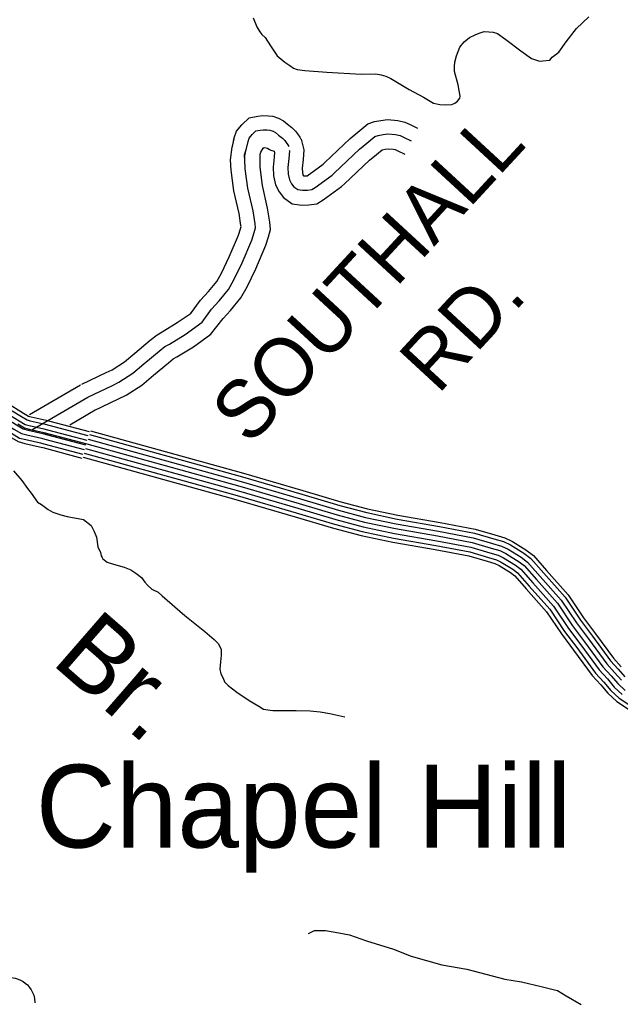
# Model space of a CAD drawing. Extents: x 1551132 to 1791609, y 378168 to 563823.
# Drawn here: x 1596662 to 1600492, y 475757 to 481996 of the extents above; entities that cross this region are included whole.
import ezdxf

# ---------------------------------------------------------------- set-up
doc = ezdxf.new("R2010")
doc.units = 0
for name, color, linetype in [('DESIGN - DRAINAGE - Bridges and Cross Drains Size Text', 7, 'Continuous'), ('DESIGN - ROW - Right-of-Way and Easement Labels', 7, 'Continuous'), ('DESIGN - TRANSPORTATION - Text', 7, 'Continuous'), ('SURVEY - PROPERTY - Owners', 7, 'Continuous'), ('SURVEY - TRANSPORTATION - Roads', 7, 'Continuous'), ('SURVEY - VEGETATION - Features with Text', 7, 'Continuous')]:
    doc.layers.add(name, color=color, linetype=linetype)

msp = doc.modelspace()

# ---------------------------------------------------------------- linework, layer by layer
at = {"layer": 'DESIGN - ROW - Right-of-Way and Easement Labels'}
for points in [[(1598020.837, 481197.797), (1598029.912, 481241.148), (1598044.045, 481285.582), (1598078.269, 481325.225), (1598125.051, 481370.051), (1598179.55, 481380.535), (1598212.124, 481385.427), (1598248.265, 481382.418), (1598276.589, 481379.26), (1598312.305, 481367.993), (1598343.546, 481351.326), (1598369.162, 481329.542), (1598397.628, 481308.183), (1598420.353, 481283.941), (1598434.219, 481266.982), (1598448.027, 481246.273), (1598455.218, 481234.273)], [(1598098.477, 481097.302), (1598095.435, 481133.828), (1598108.618, 481174.421), (1598117.751, 481218.047), (1598124.851, 481240.373), (1598144.126, 481262.698), (1598168.475, 481286.032), (1598194.849, 481291.108), (1598215.132, 481294.149), (1598239.482, 481292.124), (1598257.74, 481290.091), (1598277.014, 481284.007), (1598292.231, 481275.891), (1598312.513, 481258.64), (1598336.863, 481240.373), (1598352.079, 481224.139), (1598361.204, 481212.981), (1598371.354, 481197.755), (1598377.437, 481187.613)], [(1598214.441, 481176.905), (1598221.657, 481180.271), (1598234.174, 481177.871), (1598241.873, 481175.946), (1598251.023, 481170.646), (1598264.014, 481164.388), (1598285.306, 481156.846), (1598285.189, 481152.112)]]:
    msp.add_lwpolyline(points, dxfattribs=at)
at = {"layer": 'DESIGN - TRANSPORTATION - Text'}
for points in [[(1598151.568, 482006.176), (1598172.892, 481949.8), (1598192.5, 481917.49), (1598206.308, 481901.282), (1598226.066, 481880.998), (1598261.44, 481828.447), (1598302.689, 481765.812), (1598352.204, 481725.111), (1598383.945, 481702.668), (1598407.753, 481686.335), (1598431.661, 481678.018), (1598479.593, 481671.409), (1598619.498, 481659.634), (1598839.443, 481648.859), (1598931.482, 481649.709), (1598967.415, 481643.242), (1598995.323, 481634.875), (1599029.163, 481620.425), (1599144.352, 481550.848), (1599235.783, 481501.605), (1599299.324, 481462.729), (1599341.239, 481454.187), (1599375.222, 481451.762), (1599417.279, 481455.238), (1599435.379, 481463.029), (1599453.528, 481474.83), (1599467.778, 481494.689), (1599469.92, 481506.681), (1599456.828, 481580.999), (1599433.854, 481665.451), (1599434.246, 481697.511), (1599436.562, 481723.536), (1599447.079, 481765.487), (1599467.745, 481819.339), (1599496.161, 481853.048), (1599530.51, 481880.674), (1599564.743, 481898.282), (1599590.892, 481909.974), (1599623.016, 481919.591), (1599652.999, 481917.208), (1599680.982, 481914.858), (1599708.889, 481906.491), (1599760.463, 481869.774), (1599857.594, 481796.413), (1599925.026, 481747.47), (1599974.833, 481730.812), (1599996.866, 481732.537), (1600040.948, 481738.004), (1600057.173, 481755.829), (1600099.572, 481787.363), (1600146.412, 481854.915), (1600211.452, 481938.267), (1600290.401, 482013.428)], [(1596621.96, 479119.542), (1596674.926, 479058.674), (1596712.066, 479008.056), (1596735.549, 478977.663), (1596776.59, 478920.987), (1596800.306, 478904.595), (1596843.755, 478873.886), (1596873.454, 478857.41), (1596925.094, 478838.568), (1596964.877, 478827.926), (1597068.466, 478810.267)], [(1597068.466, 478810.267), (1597117.598, 478771.95), (1597137.189, 478733.64), (1597152.806, 478697.381), (1597160.114, 478635.155), (1597177.722, 478598.87), (1597181.505, 478578.786), (1597187.38, 478566.686), (1597193.296, 478558.603), (1597219.104, 478538.26), (1597261.02, 478525.752), (1597328.885, 478504.926), (1597370.759, 478488.409), (1597402.566, 478468), (1597438.299, 478439.525), (1597460.007, 478411.216), (1597479.789, 478388.932), (1597503.572, 478366.615), (1597513.514, 478360.481), (1597545.396, 478346.089), (1597571.179, 478323.738), (1597715.967, 478197.794), (1597842.997, 478096.108), (1597902.513, 478045.315), (1597930.229, 478016.931), (1597945.845, 477980.671), (1597947.437, 477944.57), (1597942.953, 477902.528), (1597938.428, 477856.468), (1597944.095, 477826.342), (1597959.803, 477798.092), (1597967.561, 477775.958), (1597991.319, 477751.624), (1598046.917, 477708.898), (1598124.432, 477655.888), (1598186.106, 477619.096), (1598215.938, 477600.712), (1598257.921, 477594.212), (1598275.929, 477592.003), (1598350.044, 477593.153), (1598424.142, 477592.303), (1598514.24, 477589.27), (1598578.271, 477584.52), (1598638.237, 477573.811), (1598734.143, 477552.661)], [(1598502.414, 476172.15), (1598540.638, 476189.709), (1598612.678, 476190.809), (1598696.526, 476175.733), (1598764.391, 476162.858), (1598871.972, 476125.432), (1599045.368, 476071.156), (1599156.849, 476025.671), (1599352.252, 475971.12), (1599511.957, 475943.061), (1599755.276, 475879.893), (1599861.099, 475862.534), (1599986.779, 475832.9), (1600062.577, 475813.916), (1600090.501, 475807.55), (1600146.125, 475774.791), (1600241.481, 475719.489)]]:
    msp.add_lwpolyline(points, dxfattribs=at)
at = {"layer": 'SURVEY - PROPERTY - Owners'}
for points in [[(1598606.473, 481084.252), (1598768.978, 481237.523), (1598817.952, 481278.591), (1598880.717, 481330.484), (1598923.249, 481345.776), (1598965.415, 481352.901), (1599007.022, 481358.451), (1599072.787, 481353.16), (1599116.486, 481342.484), (1599150.844, 481326.842), (1599197.768, 481303.842)], [(1597751.743, 480120.752), (1597815.249, 480207.788), (1597865.765, 480262.522), (1597918.514, 480326.499), (1597947.696, 480378.75), (1597998.512, 480484.061), (1598056.919, 480621.115), (1598069.577, 480663.224), (1598073.452, 480677.308), (1598073.01, 480683.8), (1598060.869, 480759.094), (1598027.92, 480904.656), (1598010.054, 481036.167), (1598006.004, 481101.119), (1598016.354, 481182.988), (1598020.695, 481197.097), (1598028.97, 481236.639)], [(1598455.56, 481233.948), (1598472.593, 481166.654), (1598469.41, 481103.495), (1598463.36, 481049.501), (1598464.426, 481022.026), (1598467.876, 481005.759), (1598471.434, 480999.008), (1598488.601, 480999.925), (1598494.826, 481000.759), (1598495.301, 481001.034), (1598595.84, 481074.302), (1598606.748, 481084.502)], [(1598668.713, 481018.259), (1598829.285, 481169.713), (1598875.992, 481208.881), (1598926.307, 481250.482), (1598946.332, 481257.682), (1598978.973, 481263.199), (1599009.405, 481267.257), (1599058.296, 481263.324), (1599086.67, 481256.391), (1599112.078, 481244.824), (1599157.835, 481222.39)], [(1597825.016, 480067.284), (1597885.448, 480150.103), (1597934.138, 480202.862), (1597993.704, 480275.114), (1598028.211, 480336.883), (1598081.127, 480446.552), (1598142.334, 480590.181), (1598156.742, 480638.116), (1598165, 480668.075), (1598163.225, 480694.125), (1598149.967, 480776.344), (1598117.268, 480920.806), (1598100.377, 481045.109), (1598096.877, 481101.211), (1598098.477, 481127.745), (1598101.518, 481144.995), (1598104.56, 481161.229), (1598108.618, 481174.421), (1598117.751, 481218.047)], [(1597878.456, 479988.382), (1597958.413, 480090.135), (1598005.212, 480140.844), (1598071.868, 480221.696), (1598111.901, 480293.357), (1598167.008, 480407.56), (1598231.123, 480558.03), (1598247.356, 480612.015), (1598260.164, 480658.483), (1598256.998, 480704.859), (1598242.581, 480794.278), (1598210.141, 480937.598), (1598194.266, 481054.41), (1598196.249, 481138.612), (1598200.016, 481150.846), (1598213.957, 481177.146)], [(1598733.412, 480949.666), (1598891.975, 481099.228), (1598936.324, 481136.421), (1598972.723, 481166.513), (1598993.064, 481169.947), (1599011.88, 481172.463), (1599043.229, 481169.938), (1599055.671, 481166.897), (1599071.787, 481159.563), (1599116.328, 481137.721)], [(1598286.564, 481150.779), (1598284.939, 481118.47), (1598277.956, 481056.268), (1598280.181, 480999.033), (1598292.239, 480942.29), (1598315.73, 480897.614), (1598343.112, 480861.688), (1598399.303, 480821.954), (1598460.918, 480813.17), (1598505.867, 480815.579), (1598556.516, 480822.362), (1598596.99, 480846.23), (1598713.937, 480931.449), (1598733.128, 480949.399)], [(1598380.62, 481162.254), (1598381.378, 481158.871), (1598378.962, 481110.836), (1598372.454, 481052.818), (1598374.087, 481010.75), (1598381.762, 480974.641), (1598395.511, 480948.49), (1598409.344, 480930.34), (1598435.152, 480912.09), (1598465.085, 480907.823), (1598497.067, 480909.539), (1598525.075, 480913.29), (1598545.158, 480925.132), (1598653.747, 481004.259), (1598668.713, 481018.259)], [(1597057.575, 479672.281), (1597214.463, 479746.658), (1597251.154, 479763.776), (1597329.494, 479814.519), (1597395.634, 479870.328), (1597493.598, 479952.706), (1597537.672, 479987.057), (1597571.147, 480005.924), (1597667.053, 480064.35), (1597754.426, 480124.727)], [(1597096.433, 479590.313), (1597253.062, 479664.573), (1597295.195, 479684.224), (1597383.609, 479741.5), (1597454.066, 479800.952), (1597550.689, 479882.196), (1597588.096, 479911.355), (1597617.021, 479927.655), (1597717.46, 479988.84), (1597825.016, 480067.284)], [(1597136.823, 479505.111), (1597293.186, 479579.246), (1597340.969, 479601.53), (1597439.866, 479665.598), (1597514.806, 479728.833), (1597610.029, 479808.902), (1597640.512, 479832.661), (1597664.703, 479846.295), (1597769.859, 479910.346), (1597880.573, 479991.099)], [(1596724.875, 479478.343), (1597050.692, 479668.64)], [(1596740.091, 479382.19), (1597096.433, 479590.313)], [(1596981.269, 479413.85), (1597143.981, 479508.886)], [(1596650.085, 479419.175), (1596693.4, 479393.641), (1596723.508, 479385.999), (1596817.097, 479364.523), (1597089.741, 479292.205)], [(1597089.741, 479292.205), (1598064.609, 479022.574), (1598443.25, 478911.071), (1598686.378, 478838.819), (1598859.799, 478793.226), (1599057.236, 478751.417), (1599326.563, 478704.966), (1599545.974, 478662.965), (1599667.547, 478627.848), (1599723.345, 478611.331), (1599761.144, 478592.972), (1599800.893, 478568.588), (1599840.642, 478544.204), (1599878.35, 478515.837), (1599955.873, 478426.418), (1600090.028, 478275.655), (1600186.676, 478132.627), (1600263.69, 478029.816), (1600380.171, 477870.587), (1600431.628, 477814.06), (1600475.135, 477763.609), (1600522.701, 477719.133)]]:
    msp.add_lwpolyline(points, dxfattribs=at)
at = {"layer": 'SURVEY - TRANSPORTATION - Roads'}
for points in [[(1596419.549, 479622.788), (1596565.72, 479532.869), (1596674.067, 479465.434), (1596709.108, 479444.784), (1596729.924, 479439.492), (1596823.847, 479417.941), (1596847.055, 479411.783)], [(1596433.023, 479644.689), (1596579.245, 479554.736), (1596687.392, 479487.435), (1596718.991, 479468.801), (1596735.966, 479464.493), (1596830.022, 479442.917), (1596853.655, 479436.642)], [(1596387.066, 479569.978), (1596533.096, 479480.143), (1596641.943, 479412.399), (1596685.259, 479386.865), (1596715.366, 479379.224), (1596808.956, 479357.748), (1596831.155, 479351.856)], [(1596403.307, 479596.379), (1596549.404, 479506.502), (1596658.009, 479438.917), (1596697.184, 479415.825), (1596722.65, 479409.358), (1596816.397, 479387.849), (1596839.105, 479381.824)], [(1596341.634, 479496.118), (1596487.472, 479406.399), (1596597.011, 479338.222), (1596651.91, 479305.863), (1596695, 479294.921), (1596788.131, 479273.554), (1596808.914, 479268.037)], [(1596354.583, 479517.169), (1596500.472, 479427.416), (1596609.819, 479359.365), (1596661.409, 479328.947), (1596700.808, 479318.955), (1596794.065, 479297.555), (1596815.256, 479291.93)], [(1596370.825, 479543.578), (1596516.788, 479453.784), (1596625.877, 479385.882), (1596673.334, 479357.906), (1596708.083, 479349.09), (1596801.514, 479327.647), (1596823.206, 479321.889)], [(1596853.63, 479436.65), (1597104.091, 479370.215)], [(1596641.943, 479412.399), (1596685.259, 479386.865), (1596715.366, 479379.224), (1596808.956, 479357.748), (1597081.599, 479285.43)], [(1596839.089, 479381.832), (1597089.549, 479315.397)], [(1596847.03, 479411.791), (1597097.491, 479345.356)], [(1597112.857, 479375.782), (1598088.417, 479105.967), (1598467.85, 478994.231), (1598709.761, 478922.338), (1598879.815, 478877.629), (1599073.594, 478836.594), (1599342.088, 478790.285), (1599566.199, 478747.384), (1599691.888, 478711.083), (1599754.803, 478692.458), (1599802.86, 478669.115), (1599889.491, 478615.972), (1599937.84, 478579.605), (1600021.021, 478483.652), (1600158.643, 478328.99), (1600257.341, 478182.928), (1600333.389, 478081.417), (1600447.419, 477925.53), (1600496.535, 477871.579)], [(1596823.189, 479321.897), (1597073.65, 479255.462)], [(1596831.139, 479351.865), (1597081.599, 479285.43)], [(1597098.007, 479322.081), (1598073.118, 479052.383), (1598452.042, 478940.797), (1598694.736, 478868.678), (1598866.957, 478823.402), (1599063.086, 478781.868), (1599332.113, 478735.467), (1599553.208, 478693.141), (1599676.246, 478657.598), (1599734.595, 478640.331), (1599776.052, 478620.189), (1599858.1, 478569.863), (1599899.616, 478538.629), (1599979.164, 478446.876), (1600114.561, 478294.723), (1600211.942, 478150.611), (1600288.607, 478048.258), (1600404.212, 477890.229), (1600454.828, 477834.619), (1600497.526, 477785.118)], [(1597106.266, 479351.965), (1598081.634, 479082.192), (1598460.833, 478970.522), (1598703.094, 478898.529), (1598874.107, 478853.57), (1599068.927, 478812.319), (1599337.663, 478765.968), (1599560.432, 478723.325), (1599684.946, 478687.358), (1599745.836, 478669.332), (1599790.969, 478647.415), (1599875.567, 478595.522), (1599920.882, 478561.429), (1600002.455, 478467.335), (1600139.085, 478313.79), (1600237.2, 478168.594), (1600313.523, 478066.708), (1600428.253, 477909.871), (1600478.035, 477855.186), (1600519.909, 477806.627)], [(1596808.906, 479268.046), (1597059.367, 479201.611)], [(1596815.247, 479291.938), (1597065.708, 479225.503)], [(1597081.474, 479262.329), (1598056.101, 478992.764), (1598434.459, 478881.345), (1598678.02, 478808.96), (1598852.641, 478763.051), (1599051.386, 478720.966), (1599321.013, 478674.465), (1599538.741, 478632.789), (1599658.847, 478598.097), (1599712.095, 478582.33), (1599746.236, 478565.754), (1599823.184, 478518.545), (1599857.084, 478493.044), (1599932.582, 478405.959), (1600065.495, 478256.588), (1600161.41, 478114.643), (1600238.774, 478011.374), (1600356.13, 477850.945), (1600408.429, 477793.501), (1600452.744, 477742.1), (1600503.418, 477694.724)], [(1597089.741, 479292.205), (1598064.609, 479022.574), (1598443.25, 478911.071), (1598686.378, 478838.819), (1598859.799, 478793.226), (1599057.236, 478751.417), (1599326.563, 478704.966), (1599545.974, 478662.965), (1599667.547, 478627.848), (1599723.345, 478611.331), (1599761.144, 478592.972), (1599800.893, 478568.588), (1599840.642, 478544.204), (1599878.35, 478515.837), (1599955.873, 478426.418), (1600090.028, 478275.655), (1600186.676, 478132.627), (1600263.69, 478029.816), (1600380.171, 477870.587), (1600431.628, 477814.06), (1600475.135, 477763.609), (1600522.701, 477719.133)], [(1597089.741, 479292.205), (1598064.609, 479022.574), (1598443.25, 478911.071), (1598686.378, 478838.819), (1598859.799, 478793.226), (1599057.236, 478751.417), (1599326.563, 478704.966), (1599545.974, 478662.965), (1599667.547, 478627.848), (1599723.345, 478611.331), (1599761.144, 478592.972), (1599800.893, 478568.588), (1599840.642, 478544.204), (1599878.35, 478515.837), (1599955.873, 478426.418), (1600090.028, 478275.655), (1600186.676, 478132.627), (1600263.69, 478029.816), (1600380.171, 477870.587), (1600431.628, 477814.06), (1600475.135, 477763.609), (1600522.701, 477719.133)], [(1597066.358, 479207.661), (1598040.527, 478938.221), (1598418.368, 478826.952), (1598662.729, 478754.334), (1598839.549, 478707.849), (1599040.695, 478665.257), (1599310.863, 478618.664), (1599525.516, 478577.571), (1599642.93, 478543.654), (1599691.521, 478529.27), (1599718.954, 478515.945), (1599791.235, 478471.602), (1599818.176, 478451.335), (1599889.966, 478368.524), (1600020.621, 478221.704), (1600115.194, 478081.742), (1600193.192, 477977.623), (1600312.148, 477815.01), (1600365.971, 477755.884), (1600411.787, 477702.749), (1600468.144, 477650.056), (1600549.8, 477595.938)], [(1597073.216, 479232.445), (1598047.585, 478962.955), (1598425.668, 478851.619), (1598669.662, 478779.109), (1598845.491, 478732.883), (1599045.545, 478690.516), (1599315.463, 478643.965), (1599531.516, 478602.605), (1599650.147, 478568.338), (1599700.854, 478553.329), (1599731.32, 478538.529), (1599805.718, 478492.886), (1599835.817, 478470.244), (1599909.291, 478385.5), (1600040.971, 478237.521), (1600136.152, 478096.659), (1600213.858, 477992.923), (1600332.089, 477831.302), (1600385.221, 477772.934), (1600430.361, 477720.591), (1600484.135, 477670.307), (1600563.4, 477617.78)]]:
    msp.add_lwpolyline(points, dxfattribs=at)
at = {"layer": 'SURVEY - VEGETATION - Features with Text'}
msp.add_lwpolyline([(1596438.721, 475745.229), (1596441.679, 475771.513), (1596453.77, 475802.031), (1596466.362, 475822.873), (1596480.736, 475839.965), (1596492.369, 475850.015), (1596507.277, 475862.057), (1596524.152, 475871.307), (1596542.918, 475879.799), (1596566.659, 475887.099), (1596589.067, 475889.366), (1596607.025, 475889.741), (1596633.924, 475886.041), (1596652.357, 475880.449), (1596667.032, 475873.774), (1596684.173, 475864.599), (1596698.048, 475855.324), (1596712.606, 475843.015), (1596725.747, 475828.048), (1596735.672, 475812.331), (1596743.697, 475795.606), (1596751.763, 475778.838), (1596756.555, 475757.655), (1596758.638, 475730.179)], dxfattribs=at)

# ---------------------------------------------------------------- texts
at = {"layer": 'DESIGN - DRAINAGE - Bridges and Cross Drains Size Text'}
msp.add_text('Br.', height=474.9987, rotation=318.9814306, dxfattribs=at).set_placement((1596854.556, 477897.395))
at = {"layer": 'DESIGN - ROW - Right-of-Way and Easement Labels'}
for s, p in [('SOUTHALL', (1598128.022, 479273.384)), ('RD.', (1599328.211, 479600.951))]:
    msp.add_text(s, height=370.0014, rotation=47.2967139, dxfattribs=at).set_placement(p)
at = {"layer": 'SURVEY - VEGETATION - Features with Text'}
msp.add_text('Chapel Hill', height=527.98759, rotation=0.0000361, dxfattribs=at).set_placement((1596765.222, 476718.971))

doc.saveas('drawing.dxf')
